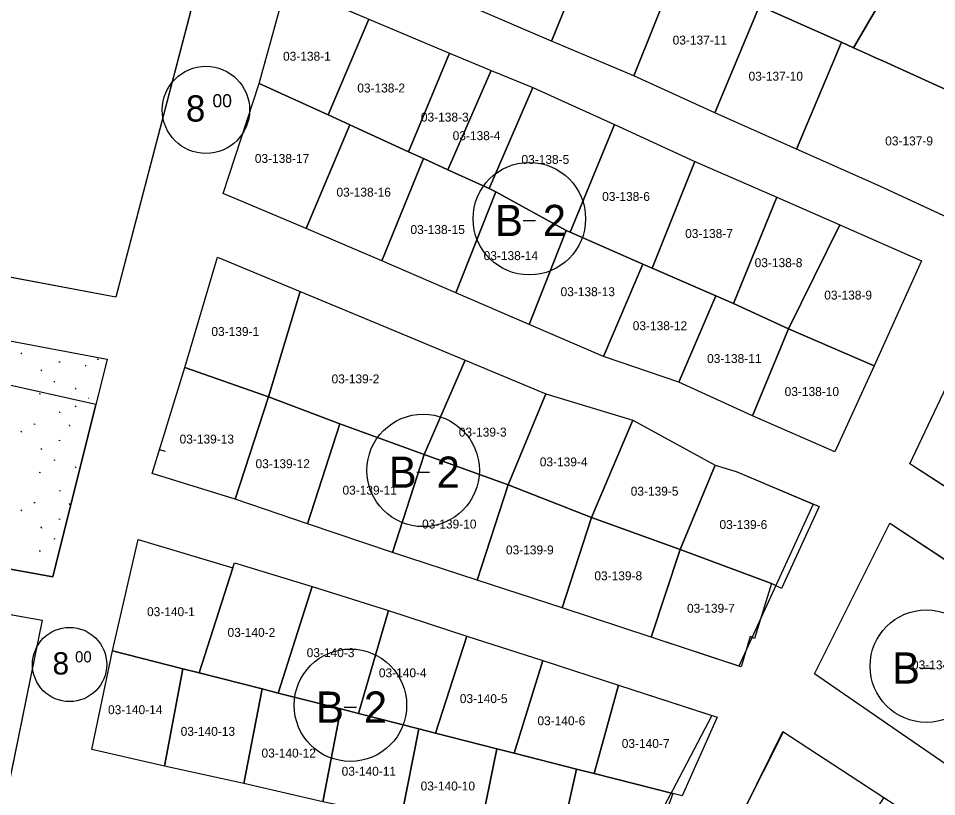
# Model space of a CAD drawing. Extents: x 413946 to 415528, y 4453939 to 4454944.
# Drawn here: x 414871.3 to 414974.2, y 4454016.1 to 4454103.2 of the extents above; entities that cross this region are included whole.
import ezdxf

# ---------------------------------------------------------------- set-up
doc = ezdxf.new("R2010")
doc.units = 0
for name, color, linetype in [('0_KADASTRO', 7, 'Continuous'), ('Level 27', 7, 'Continuous'), ('Level 28', 7, 'Continuous'), ('Level 41', 7, 'Continuous'), ('Level 54', 7, 'Continuous'), ('SEMBOL', 7, 'Continuous')]:
    doc.layers.add(name, color=color, linetype=linetype)

msp = doc.modelspace()

# ---------------------------------------------------------------- linework, layer by layer
at = {"layer": '0_KADASTRO'}
for p, q in [((414880, 4454059.97), (414822.47, 4454072.87)), ((414875.18, 4454040.68), (414880, 4454059.97)), ((414818.06, 4454050.86), (414875.18, 4454040.68))]:
    msp.add_line(p, q, dxfattribs=at)
for points in [[(414824.44, 4454082.83), (414833.32, 4454127.26), (414872.11, 4454117.25), (414892.27, 4454110.4), (414882.25, 4454072.02)], [(414921.84, 4454104.63), (414926.87, 4454116.81), (414931.36, 4454114.83), (414935.97, 4454112.81), (414931.05, 4454100.7)], [(414954.35, 4454104.65), (414958.63, 4454114.72), (414970.46, 4454109.51), (414964.91, 4454099.95), (414963.55, 4454100.56)], [(414931.05, 4454100.7), (414935.97, 4454112.81), (414945.08, 4454108.76), (414940.27, 4454096.79)], [(414940.27, 4454096.79), (414945.08, 4454108.76), (414954.35, 4454104.65), (414949.34, 4454092.65)], [(414964.91, 4454099.95), (414970.46, 4454109.51), (414980.63, 4454105.03), (414987.87, 4454101.79), (414991.08, 4454100.31), (414984.92, 4454090.89), (414983.07, 4454091.71), (414974.9, 4454095.41), (414974.17, 4454095.75), (414968.24, 4454098.43), (414967.35, 4454098.83), (414966.56, 4454099.2)], [(414898.3, 4454095.94), (414901.36, 4454107.09), (414910.59, 4454103.16), (414906.01, 4454092.42)], [(414949.34, 4454092.65), (414954.35, 4454104.65), (414963.55, 4454100.56), (414962.51, 4454098.09), (414962.29, 4454097.56), (414961.9, 4454096.64), (414958.52, 4454088.58)], [(414906.01, 4454092.42), (414910.59, 4454103.16), (414919.64, 4454099.34), (414915.04, 4454088.3), (414908.46, 4454091.3)], [(414958.52, 4454088.58), (414961.9, 4454096.64), (414962.29, 4454097.56), (414962.51, 4454098.09), (414963.55, 4454100.56), (414964.91, 4454099.95), (414966.56, 4454099.2), (414967.35, 4454098.83), (414968.24, 4454098.43), (414974.17, 4454095.75), (414974.9, 4454095.41), (414983.07, 4454091.71), (414976.89, 4454080.26), (414967.86, 4454084.45)], [(414915.04, 4454088.3), (414919.64, 4454099.34), (414924.28, 4454097.41), (414919.44, 4454086.28), (414916.72, 4454087.53)], [(414919.44, 4454086.28), (414924.28, 4454097.41), (414928.95, 4454095.48), (414924.08, 4454084.17)], [(414894.28, 4454083.64), (414898.3, 4454095.94), (414906.01, 4454092.42), (414908.46, 4454091.3), (414903.58, 4454079.7)], [(414924.08, 4454084.17), (414928.95, 4454095.48), (414938.13, 4454091.36), (414933.13, 4454079.28), (414932.68, 4454079.47), (414924.83, 4454083.82)], [(414903.58, 4454079.7), (414908.46, 4454091.3), (414915.04, 4454088.3), (414916.72, 4454087.53), (414912.04, 4454076.07)], [(414933.13, 4454079.28), (414938.13, 4454091.36), (414947.13, 4454087.2), (414942.32, 4454075.26), (414941.28, 4454075.72)], [(414912.04, 4454076.07), (414916.72, 4454087.53), (414919.44, 4454086.28), (414924.08, 4454084.17), (414924.83, 4454083.82), (414920.35, 4454072.49)], [(414942.32, 4454075.26), (414947.13, 4454087.2), (414956.3, 4454083.2), (414951.44, 4454071.28), (414949.46, 4454072.15)], [(414920.35, 4454072.49), (414924.83, 4454083.82), (414932.68, 4454079.47), (414928.54, 4454068.94)], [(414951.44, 4454071.28), (414956.3, 4454083.2), (414963.36, 4454080.1), (414957.63, 4454068.46)], [(414957.63, 4454068.46), (414963.36, 4454080.1), (414972.52, 4454076.09), (414967.22, 4454064.32)], [(414928.54, 4454068.94), (414932.68, 4454079.47), (414933.13, 4454079.28), (414941.28, 4454075.72), (414936.87, 4454065.36)], [(414889.95, 4454064.12), (414893.64, 4454076.49), (414902.88, 4454072.64), (414899.34, 4454060.85)], [(414936.87, 4454065.36), (414941.28, 4454075.72), (414942.32, 4454075.26), (414949.46, 4454072.15), (414945.32, 4454062.48)], [(414899.34, 4454060.85), (414902.88, 4454072.64), (414912.14, 4454068.79), (414921.39, 4454064.94), (414916.77, 4454054.39), (414907.33, 4454057.8)], [(414945.32, 4454062.48), (414949.46, 4454072.15), (414951.44, 4454071.28), (414957.63, 4454068.46), (414953.56, 4454058.7)], [(414953.56, 4454058.7), (414957.63, 4454068.46), (414967.22, 4454064.32), (414962.81, 4454054.68)], [(414916.77, 4454054.39), (414921.39, 4454064.94), (414930.41, 4454061.19), (414926.2, 4454050.98)], [(414886.32, 4454052.26), (414889.95, 4454064.12), (414899.34, 4454060.85), (414895.59, 4454049.37)], [(414926.2, 4454050.98), (414930.41, 4454061.19), (414940.16, 4454058.22), (414935.52, 4454047.32)], [(414971.22, 4454053.34), (414975.32, 4454062.01), (414983.25, 4454057.01), (414986.35, 4454055.05), (414981.05, 4454046.96)], [(414895.59, 4454049.37), (414899.34, 4454060.85), (414907.33, 4454057.8), (414903.73, 4454046.6)], [(414935.52, 4454047.32), (414940.16, 4454058.22), (414949.38, 4454053.2), (414945.49, 4454043.74)], [(414903.73, 4454046.6), (414907.33, 4454057.8), (414916.77, 4454054.39), (414913.25, 4454043.42)], [(414913.25, 4454043.42), (414916.77, 4454054.39), (414926.2, 4454050.98), (414922.74, 4454040.3)], [(414945.49, 4454043.74), (414949.38, 4454053.2), (414951.76, 4454052.46), (414961.06, 4454048.54), (414956.84, 4454039.38), (414955.71, 4454039.94)], [(414922.74, 4454040.3), (414926.2, 4454050.98), (414935.52, 4454047.32), (414932.25, 4454037.19)], [(414932.25, 4454037.19), (414935.52, 4454047.32), (414945.49, 4454043.74), (414942.23, 4454033.91)], [(414810.52, 4454013.13), (414817.08, 4454045.96), (414873.97, 4454035.83), (414867.38, 4454003.52)], [(414960.51, 4454029.79), (414964.75, 4454038.26), (414968.97, 4454046.7), (414979.55, 4454039.72), (414990.16, 4454032.73), (414985.22, 4454024.48), (414980.27, 4454016.2), (414970.38, 4454023.01)], [(414881.85, 4454032.39), (414884.75, 4454044.87), (414895.34, 4454041.69), (414891.56, 4454029.91), (414889.73, 4454030.38)], [(414942.23, 4454033.91), (414945.49, 4454043.74), (414955.71, 4454039.94), (414953.81, 4454033.75), (414953.32, 4454034), (414952.3, 4454030.6)], [(414891.56, 4454029.91), (414895.34, 4454041.69), (414895.55, 4454042.26), (414904.24, 4454039.58), (414900.43, 4454027.65), (414898.64, 4454028.11)], [(414900.43, 4454027.65), (414904.24, 4454039.58), (414912.8, 4454036.89), (414909.43, 4454025.36), (414907.43, 4454025.87)], [(414909.43, 4454025.36), (414912.8, 4454036.89), (414921.56, 4454034.01), (414918.06, 4454023.17), (414916.17, 4454023.65)], [(414918.06, 4454023.17), (414921.56, 4454034.01), (414930.08, 4454031.32), (414926.87, 4454020.92), (414924.92, 4454021.42)], [(414879.55, 4454021.32), (414881.85, 4454032.39), (414889.73, 4454030.38), (414887.69, 4454019.48)], [(414926.87, 4454020.92), (414930.08, 4454031.32), (414938.56, 4454028.53), (414935.82, 4454018.64), (414933.86, 4454019.14)], [(414887.69, 4454019.48), (414889.73, 4454030.38), (414891.56, 4454029.91), (414898.64, 4454028.11), (414896.58, 4454017.51)], [(414935.82, 4454018.64), (414938.56, 4454028.53), (414949.61, 4454024.95), (414945.7, 4454016.13), (414944.64, 4454016.39)], [(414896.58, 4454017.51), (414898.64, 4454028.11), (414900.43, 4454027.65), (414907.43, 4454025.87), (414905.42, 4454015.45)], [(414905.42, 4454015.45), (414907.43, 4454025.87), (414909.43, 4454025.36), (414916.17, 4454023.65), (414914.21, 4454013.64)], [(414914.21, 4454013.64), (414916.17, 4454023.65), (414918.06, 4454023.17), (414924.92, 4454021.42), (414922.95, 4454011.69)], [(414952.58, 4454014.42), (414956.96, 4454023.35), (414968.29, 4454015.97), (414962.95, 4454007.85), (414953.6, 4454013.78)], [(414922.95, 4454011.69), (414924.92, 4454021.42), (414926.87, 4454020.92), (414933.86, 4454019.14), (414931.8, 4454009.93)], [(414931.8, 4454009.93), (414933.86, 4454019.14), (414935.82, 4454018.64), (414944.64, 4454016.39), (414941.47, 4454007.67)]]:
    msp.add_lwpolyline(points, close=True, dxfattribs=at)
at = {"layer": 'Level 27'}
for p, q in [((414898.3, 4454095.94), (414901.36, 4454107.09)), ((414901.36, 4454107.09), (414910.59, 4454103.16)), ((414931.05, 4454100.7), (414921.84, 4454104.63)), ((414910.59, 4454103.16), (414919.64, 4454099.34)), ((414940.27, 4454096.79), (414931.05, 4454100.7)), ((414919.64, 4454099.34), (414924.28, 4454097.41)), ((414924.28, 4454097.41), (414928.95, 4454095.48)), ((414949.34, 4454092.65), (414940.27, 4454096.79)), ((414894.28, 4454083.64), (414898.3, 4454095.94)), ((414928.95, 4454095.48), (414938.13, 4454091.36)), ((414958.52, 4454088.58), (414949.34, 4454092.65)), ((414938.13, 4454091.36), (414947.13, 4454087.2)), ((414967.86, 4454084.45), (414958.52, 4454088.58)), ((414947.13, 4454087.2), (414956.3, 4454083.2)), ((414975.01, 4454081.13), (414967.86, 4454084.45)), ((414903.58, 4454079.7), (414894.28, 4454083.64)), ((414956.3, 4454083.2), (414963.36, 4454080.1)), ((414912.04, 4454076.07), (414903.58, 4454079.7)), ((414963.36, 4454080.1), (414972.52, 4454076.09)), ((414889.95, 4454064.12), (414893.64, 4454076.49)), ((414893.64, 4454076.49), (414902.88, 4454072.64)), ((414920.35, 4454072.49), (414912.04, 4454076.07)), ((414972.52, 4454076.09), (414967.22, 4454064.32)), ((414902.88, 4454072.64), (414912.14, 4454068.79)), ((414928.54, 4454068.94), (414920.35, 4454072.49)), ((414912.14, 4454068.79), (414921.39, 4454064.94)), ((414936.87, 4454065.36), (414928.54, 4454068.94)), ((414945.32, 4454062.48), (414936.87, 4454065.36)), ((414921.39, 4454064.94), (414930.41, 4454061.19)), ((414967.22, 4454064.32), (414962.81, 4454054.68)), ((414886.32, 4454052.26), (414889.95, 4454064.12)), ((414953.56, 4454058.7), (414945.32, 4454062.48)), ((414930.41, 4454061.19), (414940.16, 4454058.22)), ((414971.22, 4454053.34), (414975.32, 4454062.01)), ((414940.16, 4454058.22), (414949.38, 4454053.2)), ((414962.81, 4454054.68), (414953.56, 4454058.7)), ((414887.79, 4454054.7), (414887.13, 4454054.92)), ((414949.38, 4454053.2), (414951.76, 4454052.46)), ((414981.05, 4454046.96), (414971.22, 4454053.34)), ((414895.59, 4454049.37), (414886.32, 4454052.26)), ((414951.76, 4454052.46), (414960.38, 4454048.82)), ((414903.73, 4454046.6), (414895.59, 4454049.37)), ((414960.38, 4454048.82), (414952.06, 4454030.68)), ((414913.25, 4454043.42), (414903.73, 4454046.6)), ((414964.75, 4454038.26), (414968.97, 4454046.7)), ((414968.97, 4454046.7), (414979.55, 4454039.72)), ((414881.85, 4454032.39), (414884.75, 4454044.87)), ((414884.75, 4454044.87), (414895.34, 4454041.69)), ((414922.74, 4454040.3), (414913.25, 4454043.42)), ((414895.34, 4454041.69), (414895.55, 4454042.26)), ((414895.55, 4454042.26), (414904.24, 4454039.58)), ((414904.24, 4454039.58), (414912.8, 4454036.89)), ((414932.25, 4454037.19), (414922.74, 4454040.3)), ((414960.51, 4454029.79), (414964.75, 4454038.26)), ((414912.8, 4454036.89), (414921.56, 4454034.01)), ((414942.23, 4454033.91), (414932.25, 4454037.19)), ((414921.56, 4454034.01), (414930.08, 4454031.32)), ((414952.06, 4454030.68), (414942.23, 4454033.91)), ((414879.55, 4454021.32), (414881.85, 4454032.39)), ((414930.08, 4454031.32), (414938.56, 4454028.53)), ((414970.38, 4454023.01), (414960.51, 4454029.79)), ((414938.56, 4454028.53), (414949.02, 4454025.14)), ((414949.02, 4454025.14), (414944.62, 4454016.75)), ((414952.58, 4454014.42), (414957.05, 4454023.31)), ((414956.96, 4454023.35), (414968.29, 4454015.97)), ((414980.27, 4454016.2), (414970.38, 4454023.01)), ((414887.69, 4454019.48), (414879.55, 4454021.32)), ((414896.58, 4454017.51), (414887.69, 4454019.48)), ((414905.42, 4454015.45), (414896.58, 4454017.51)), ((414944.62, 4454016.75), (414939.96, 4454008.02))]:
    msp.add_line(p, q, dxfattribs=at)
at = {"layer": 'Level 28'}
for p, q in [((414892.27, 4454110.4), (414882.25, 4454072.02)), ((414882.25, 4454072.02), (414824.44, 4454082.83)), ((414823.09, 4454075.96), (414881.28, 4454065.08)), ((414881.28, 4454065.08), (414875.18, 4454040.68)), ((414875.18, 4454040.68), (414818.06, 4454050.86)), ((414817.08, 4454045.96), (414873.97, 4454035.83)), ((414873.97, 4454035.83), (414867.38, 4454003.52))]:
    msp.add_line(p, q, dxfattribs=at)
at = {"layer": 'Level 41'}
for p, q in [((414871.58, 4454065.79), (414871.71, 4454065.69)), ((414871.58, 4454065.79), (414871.71, 4454065.69)), ((414875.85, 4454064.78), (414875.98, 4454064.75)), ((414875.85, 4454064.78), (414875.98, 4454064.75)), ((414878.78, 4454064.37), (414878.91, 4454064.34)), ((414878.78, 4454064.37), (414878.91, 4454064.34)), ((414880.16, 4454065.08), (414880.28, 4454065.06)), ((414880.16, 4454065.08), (414880.28, 4454065.06)), ((414873.95, 4454063.71), (414873.88, 4454063.87)), ((414873.95, 4454063.71), (414873.88, 4454063.87)), ((414875.27, 4454062.57), (414875.39, 4454062.55)), ((414875.27, 4454062.57), (414875.39, 4454062.55)), ((414873.66, 4454061.21), (414873.79, 4454061.18)), ((414873.66, 4454061.21), (414873.79, 4454061.18)), ((414877.79, 4454061.65), (414877.73, 4454061.81)), ((414877.79, 4454061.65), (414877.73, 4454061.81)), ((414879.15, 4454060.68), (414879.16, 4454060.68)), ((414879.15, 4454060.68), (414879.16, 4454060.68)), ((414875.88, 4454059.14), (414876.01, 4454059.11)), ((414875.88, 4454059.14), (414876.01, 4454059.11)), ((414877.67, 4454059.84), (414877.8, 4454059.74)), ((414877.67, 4454059.84), (414877.8, 4454059.74)), ((414873.06, 4454057.82), (414873.18, 4454057.79)), ((414873.06, 4454057.82), (414873.18, 4454057.79)), ((414877.09, 4454057.54), (414877.03, 4454057.7)), ((414877.09, 4454057.54), (414877.03, 4454057.7)), ((414871.58, 4454056.98), (414871.71, 4454056.88)), ((414871.58, 4454056.98), (414871.71, 4454056.88)), ((414873.95, 4454054.9), (414873.88, 4454055.07)), ((414873.95, 4454054.9), (414873.88, 4454055.07)), ((414875.85, 4454055.97), (414875.98, 4454055.95)), ((414875.85, 4454055.97), (414875.98, 4454055.95)), ((414878.78, 4454055.56), (414878.89, 4454055.54)), ((414878.78, 4454055.56), (414878.89, 4454055.54)), ((414875.27, 4454053.77), (414875.39, 4454053.74)), ((414875.27, 4454053.77), (414875.39, 4454053.74)), ((414877.79, 4454052.84), (414877.73, 4454053)), ((414877.79, 4454052.84), (414877.73, 4454053)), ((414873.66, 4454052.4), (414873.79, 4454052.38)), ((414873.66, 4454052.4), (414873.79, 4454052.38)), ((414877.67, 4454051.04), (414877.75, 4454050.97)), ((414877.67, 4454051.04), (414877.75, 4454050.97)), ((414875.88, 4454050.33), (414876.01, 4454050.31)), ((414875.88, 4454050.33), (414876.01, 4454050.31)), ((414873.06, 4454049.01), (414873.18, 4454048.99)), ((414873.06, 4454049.01), (414873.18, 4454048.99)), ((414877.09, 4454048.73), (414877.03, 4454048.9)), ((414877.09, 4454048.73), (414877.03, 4454048.9)), ((414871.58, 4454048.18), (414871.71, 4454048.08)), ((414871.58, 4454048.18), (414871.71, 4454048.08)), ((414875.85, 4454047.17), (414875.98, 4454047.14)), ((414875.85, 4454047.17), (414875.98, 4454047.14)), ((414873.95, 4454046.1), (414873.88, 4454046.26)), ((414873.95, 4454046.1), (414873.88, 4454046.26)), ((414875.27, 4454044.96), (414875.39, 4454044.94)), ((414875.27, 4454044.96), (414875.39, 4454044.94)), ((414873.66, 4454043.59), (414873.79, 4454043.57)), ((414873.66, 4454043.59), (414873.79, 4454043.57))]:
    msp.add_line(p, q, dxfattribs=at)
at = {"layer": 'Level 54'}
for points in [[(414958.63, 4454114.72), (414970.46, 4454109.51), (414980.63, 4454105.03), (414986.33, 4454102.48), (414975.01, 4454081.13), (414967.86, 4454084.45), (414958.52, 4454088.58), (414949.34, 4454092.65), (414940.27, 4454096.79), (414931.05, 4454100.7), (414921.84, 4454104.63), (414912.67, 4454108.76), (414903.75, 4454112.83), (414893.29, 4454117.43), (414897.94, 4454129.47), (414901.73, 4454139.61), (414912.2, 4454135.05), (414919.27, 4454132), (414931.78, 4454127.3), (414936, 4454124.72), (414940.55, 4454122.67), (414949.57, 4454118.77)], [(414824.44, 4454082.83), (414833.32, 4454127.26), (414872.11, 4454117.25), (414892.27, 4454110.4), (414882.25, 4454072.02)], [(414967.22, 4454064.32), (414962.81, 4454054.68), (414953.56, 4454058.7), (414945.32, 4454062.48), (414936.87, 4454065.36), (414928.54, 4454068.94), (414920.35, 4454072.49), (414912.04, 4454076.07), (414903.58, 4454079.7), (414894.28, 4454083.64), (414898.3, 4454095.94), (414901.36, 4454107.09), (414910.59, 4454103.16), (414919.64, 4454099.34), (414924.28, 4454097.41), (414928.95, 4454095.48), (414938.13, 4454091.36), (414947.13, 4454087.2), (414956.3, 4454083.2), (414963.36, 4454080.1), (414972.52, 4454076.09)], [(414960.38, 4454048.82), (414952.06, 4454030.68), (414942.23, 4454033.91), (414932.25, 4454037.19), (414922.74, 4454040.3), (414913.25, 4454043.42), (414903.73, 4454046.6), (414895.59, 4454049.37), (414886.32, 4454052.26), (414889.95, 4454064.12), (414893.64, 4454076.49), (414902.88, 4454072.64), (414912.14, 4454068.79), (414921.39, 4454064.94), (414930.41, 4454061.19), (414940.16, 4454058.22), (414949.38, 4454053.2), (414951.76, 4454052.46)], [(415023.07, 4454019.87), (415014.58, 4454025.32), (415006.21, 4454030.64), (414997.79, 4454036.01), (414989.44, 4454041.51), (414981.05, 4454046.96), (414971.22, 4454053.34), (414975.32, 4454062.01), (414980.13, 4454069.46), (414988.05, 4454064.3), (414996.51, 4454058.91), (414996.27, 4454058.54), (415004.65, 4454053.02), (415013.39, 4454047.75), (415021.58, 4454042.32), (415029.88, 4454036.8), (415030.1, 4454037.1), (415038.33, 4454031.65), (415047.74, 4454025.55), (415042.98, 4454018.34), (415037.78, 4454010.29), (415029.17, 4454015.85)], [(414867.38, 4454003.52), (414810.52, 4454013.13), (414817.08, 4454045.96), (414873.97, 4454035.83)], [(414980.27, 4454016.2), (414970.38, 4454023.01), (414960.51, 4454029.79), (414964.75, 4454038.26), (414968.97, 4454046.7), (414979.55, 4454039.72), (414990.16, 4454032.73), (414985.22, 4454024.48)], [(414931.8, 4454009.93), (414922.95, 4454011.69), (414914.21, 4454013.64), (414905.42, 4454015.45), (414896.58, 4454017.51), (414887.69, 4454019.48), (414879.55, 4454021.32), (414881.85, 4454032.39), (414884.75, 4454044.87), (414895.34, 4454041.69), (414895.55, 4454042.26), (414904.24, 4454039.58), (414912.8, 4454036.89), (414921.56, 4454034.01), (414930.08, 4454031.32), (414938.56, 4454028.53), (414949.02, 4454025.14), (414944.62, 4454016.75), (414939.96, 4454008.02)], [(414944.65, 4453997.84), (414948.26, 4454005.56), (414952.58, 4454014.42), (414956.96, 4454023.35), (414968.29, 4454015.97), (414976.39, 4454010.71), (414971.06, 4454002.71), (414965.53, 4453994.41), (414961.52, 4453988.03), (414953.37, 4453992.92)]]:
    msp.add_lwpolyline(points, close=True, dxfattribs=at)
at = {"layer": 'SEMBOL'}
for p, q in [((414927.87, 4454080.6), (414929.27, 4454080.6)), ((414915.97, 4454052.4), (414917.37, 4454052.4)), ((414972.36, 4454030.46), (414973.76, 4454030.46)), ((414907.82, 4454026.08), (414909.22, 4454026.08))]:
    msp.add_line(p, q, dxfattribs=at)
for centre, radius in [((414892.33, 4454092.99), 4.89), ((414928.57, 4454080.8), 6.3), ((414916.67, 4454052.6), 6.3), ((414973.06, 4454030.67), 6.3), ((414877.05, 4454030.85), 4.16), ((414908.52, 4454026.29), 6.3)]:
    msp.add_circle(centre, radius, dxfattribs=at)

# ---------------------------------------------------------------- texts
at = {"layer": '0_KADASTRO'}
for s, p in [('03-137-11', (414944.63, 4454100.31)), ('03-138-1', (414900.97, 4454098.5)), ('03-137-10', (414953.14, 4454096.26)), ('03-138-2', (414909.29, 4454094.94)), ('03-138-3', (414916.42, 4454091.68)), ('03-138-4', (414919.98, 4454089.6)), ('03-137-9', (414968.45, 4454089.01)), ('03-138-17', (414897.81, 4454087.05)), ('03-138-5', (414927.69, 4454086.94)), ('03-138-16', (414906.96, 4454083.27)), ('03-138-6', (414936.73, 4454082.79)), ('03-138-15', (414915.25, 4454079.08)), ('03-138-7', (414946.03, 4454078.64)), ('03-138-14', (414923.45, 4454076.16)), ('03-138-8', (414953.82, 4454075.37)), ('03-138-13', (414932.07, 4454072.12)), ('03-138-9', (414961.62, 4454071.74)), ('03-139-1', (414892.94, 4454067.66)), ('03-138-12', (414940.16, 4454068.31)), ('03-138-11', (414948.49, 4454064.63)), ('03-139-2', (414906.41, 4454062.35)), ('03-138-10', (414957.18, 4454060.93)), ('03-139-3', (414920.67, 4454056.39)), ('03-139-13', (414889.38, 4454055.61)), ('03-139-4', (414929.74, 4454053.05)), ('03-139-12', (414897.89, 4454052.85)), ('03-139-11', (414907.63, 4454049.88)), ('03-139-5', (414939.93, 4454049.77)), ('03-139-10', (414916.55, 4454046.09)), ('03-139-6', (414949.88, 4454046.03)), ('03-139-9', (414925.95, 4454043.19)), ('03-139-8', (414935.86, 4454040.29)), ('03-139-7', (414946.24, 4454036.65)), ('03-140-1', (414885.73, 4454036.27)), ('03-140-2', (414894.75, 4454033.95)), ('03-140-3', (414903.62, 4454031.68)), ('03-134-1', (414971.45, 4454030.31)), ('03-140-4', (414911.71, 4454029.42)), ('03-140-5', (414920.78, 4454026.53)), ('03-140-14', (414881.36, 4454025.29)), ('03-140-6', (414929.48, 4454024.05)), ('03-140-13', (414889.5, 4454022.86)), ('03-140-7', (414938.93, 4454021.51)), ('03-140-12', (414898.56, 4454020.43)), ('03-140-11', (414907.54, 4454018.39)), ('03-140-10', (414916.39, 4454016.74))]:
    msp.add_text(s, height=1, dxfattribs=at).set_placement(p)
at = {"layer": 'SEMBOL'}
for s, height, p in [('8', 2.94, (414890.08, 4454091.68)), ('00', 1.468, (414893.06, 4454093.28)), ('B', 3.5, (414924.73, 4454078.85)), ('2', 3.5, (414930.08, 4454078.85)), ('B', 3.5, (414912.82, 4454050.65)), ('2', 3.5, (414918.17, 4454050.65)), ('00', 1.248, (414877.67, 4454031.09)), ('8', 2.5, (414875.14, 4454029.73)), ('B', 3.5, (414969.22, 4454028.71)), ('B', 3.5, (414904.67, 4454024.33)), ('2', 3.5, (414910.03, 4454024.33))]:
    msp.add_text(s, height=height, dxfattribs=at).set_placement(p)

doc.saveas('drawing.dxf')
